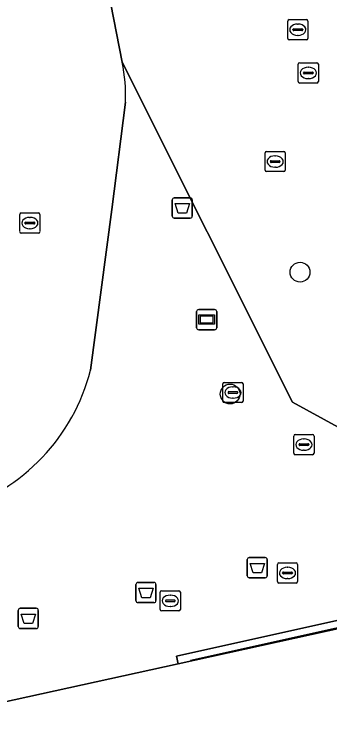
# Model space of a CAD drawing. Extents: x 160806 to 161707, y 383696 to 384148.
# Drawn here: x 161397.72 to 161413.32, y 383829.94 to 383865.37 of the extents above; entities that cross this region are included whole.
import ezdxf

# ---------------------------------------------------------------- set-up
doc = ezdxf.new("R2010")
doc.units = 0
for name, color, linetype in [('IMGEO_Afvalbak', 7, 'Continuous'), ('IMGEO_Boom', 7, 'Continuous'), ('IMGEO_Informatiebord', 7, 'Continuous'), ('IMGEO_Kolk', 7, 'Continuous'), ('IMGEO_Lijnafwatering', 7, 'Continuous'), ('IMGEO_OVBaan_gesloten', 7, 'Continuous'), ('IMGEO_Pand', 7, 'Continuous'), ('IMGEO_Rijbaan_lokaal_open', 7, 'Continuous'), ('IMGEO_Rioolput', 7, 'Continuous'), ('IMGEO_Voetgangersgebied_open', 7, 'Continuous')]:
    doc.layers.add(name, color=color, linetype=linetype)

msp = doc.modelspace()

# ---------------------------------------------------------------- linework, layer by layer
at = {"layer": 'IMGEO_Afvalbak'}
for p, q in [((161405.538, 383855.381), (161405.538, 383856.181)), ((161405.538, 383856.181), (161405.538, 383855.381)), ((161405.638, 383856.281), (161406.428, 383856.281)), ((161406.428, 383856.281), (161405.638, 383856.281)), ((161406.528, 383856.181), (161406.528, 383855.381)), ((161406.528, 383855.381), (161406.528, 383856.181)), ((161406.428, 383855.281), (161405.638, 383855.281)), ((161405.638, 383855.281), (161406.428, 383855.281)), ((161409.345, 383838.465), (161410.135, 383838.465)), ((161410.135, 383838.465), (161409.345, 383838.465)), ((161409.245, 383837.565), (161409.245, 383838.365)), ((161409.245, 383838.365), (161409.245, 383837.565)), ((161410.235, 383838.365), (161410.235, 383837.565)), ((161410.235, 383837.565), (161410.235, 383838.365)), ((161410.135, 383837.465), (161409.345, 383837.465)), ((161409.345, 383837.465), (161410.135, 383837.465)), ((161403.741, 383836.334), (161403.741, 383837.134)), ((161403.741, 383837.134), (161403.741, 383836.334)), ((161403.841, 383837.234), (161404.631, 383837.234)), ((161404.631, 383837.234), (161403.841, 383837.234)), ((161404.731, 383837.134), (161404.731, 383836.334)), ((161404.731, 383836.334), (161404.731, 383837.134)), ((161398.021, 383835.953), (161398.811, 383835.953)), ((161398.811, 383835.953), (161398.021, 383835.953)), ((161404.631, 383836.234), (161403.841, 383836.234)), ((161403.841, 383836.234), (161404.631, 383836.234)), ((161397.921, 383835.053), (161397.921, 383835.853)), ((161397.921, 383835.853), (161397.921, 383835.053)), ((161398.911, 383835.853), (161398.911, 383835.053)), ((161398.911, 383835.053), (161398.911, 383835.853)), ((161398.811, 383834.953), (161398.021, 383834.953)), ((161398.021, 383834.953), (161398.811, 383834.953))]:
    msp.add_line(p, q, dxfattribs=at)
for points in [[(161405.681, 383855.995), (161406.385, 383855.995), (161406.236, 383855.525), (161405.83, 383855.525), (161405.681, 383855.995)], [(161409.388, 383838.179), (161410.092, 383838.179), (161409.943, 383837.709), (161409.537, 383837.709), (161409.388, 383838.179)], [(161403.884, 383836.948), (161404.588, 383836.948), (161404.439, 383836.478), (161404.033, 383836.478), (161403.884, 383836.948)], [(161398.064, 383835.667), (161398.768, 383835.667), (161398.619, 383835.197), (161398.213, 383835.197), (161398.064, 383835.667)]]:
    msp.add_lwpolyline(points, dxfattribs=at)
for centre, start, end in [((161405.638, 383856.181), 90, 180), ((161405.638, 383856.181), 90, 180), ((161406.428, 383856.181), 0, 90), ((161406.428, 383856.181), 360, 90), ((161405.638, 383855.381), 180, 270), ((161405.638, 383855.381), 180, 270), ((161406.428, 383855.381), 270, 0), ((161406.428, 383855.381), 270, 0), ((161409.345, 383838.365), 90, 180), ((161409.345, 383838.365), 90, 180), ((161410.135, 383838.365), 0, 90), ((161410.135, 383838.365), 360, 90), ((161409.345, 383837.565), 180, 270), ((161409.345, 383837.565), 180, 270), ((161410.135, 383837.565), 270, 0), ((161410.135, 383837.565), 270, 0), ((161403.841, 383837.134), 90, 180), ((161403.841, 383837.134), 90, 180), ((161404.631, 383837.134), 0, 90), ((161404.631, 383837.134), 360, 90), ((161403.841, 383836.334), 180, 270), ((161403.841, 383836.334), 180, 270), ((161404.631, 383836.334), 270, 0), ((161404.631, 383836.334), 270, 0), ((161398.021, 383835.853), 90, 180), ((161398.021, 383835.853), 90, 180), ((161398.811, 383835.853), 0, 90), ((161398.811, 383835.853), 360, 90), ((161398.021, 383835.053), 180, 270), ((161398.021, 383835.053), 180, 270), ((161398.811, 383835.053), 270, 0), ((161398.811, 383835.053), 270, 0)]:
    msp.add_arc(centre, 0.1, start, end, dxfattribs=at)
at = {"layer": 'IMGEO_Boom'}
for centre in [(161411.856, 383852.601), (161408.399, 383846.567)]:
    msp.add_circle(centre, 0.489, dxfattribs=at)
at = {"layer": 'IMGEO_Informatiebord'}
for p, q in [((161406.744, 383849.851), (161406.744, 383850.651)), ((161406.744, 383850.651), (161406.744, 383849.851)), ((161406.844, 383850.751), (161407.634, 383850.751)), ((161407.634, 383850.751), (161406.844, 383850.751)), ((161407.734, 383850.651), (161407.734, 383849.851)), ((161407.734, 383849.851), (161407.734, 383850.651)), ((161407.634, 383849.751), (161406.844, 383849.751)), ((161406.844, 383849.751), (161407.634, 383849.751))]:
    msp.add_line(p, q, dxfattribs=at)
for points in [[(161406.845, 383850.483), (161407.633, 383850.483), (161407.633, 383850.019), (161406.845, 383850.019), (161406.845, 383850.483)], [(161406.91, 383850.418), (161406.91, 383850.084), (161407.568, 383850.084), (161407.568, 383850.418), (161406.91, 383850.418)]]:
    msp.add_lwpolyline(points, dxfattribs=at)
for centre, start, end in [((161406.844, 383850.651), 90, 180), ((161406.844, 383850.651), 90, 180), ((161407.634, 383850.651), 0, 90), ((161407.634, 383850.651), 360, 90), ((161406.844, 383849.851), 180, 270), ((161406.844, 383849.851), 180, 270), ((161407.634, 383849.851), 270, 0), ((161407.634, 383849.851), 270, 0)]:
    msp.add_arc(centre, 0.1, start, end, dxfattribs=at)
at = {"layer": 'IMGEO_Kolk'}
for p, q in [((161404.94, 383835.899), (161404.94, 383836.751)), ((161405.015, 383836.825), (161405.867, 383836.825)), ((161405.941, 383836.751), (161405.941, 383835.899)), ((161405.199, 383836.319), (161405.199, 383836.331)), ((161405.637, 383836.282), (161405.239, 383836.282)), ((161405.242, 383836.368), (161405.64, 383836.368)), ((161405.428, 383836.605), (161405.453, 383836.605)), ((161405.683, 383836.331), (161405.683, 383836.319)), ((161405.451, 383836.045), (161405.426, 383836.045)), ((161405.867, 383835.825), (161405.015, 383835.825))]:
    msp.add_line(p, q, dxfattribs=at)
for points in [[(161404.94, 383835.899), (161404.94, 383836.751)], [(161405.015, 383836.825), (161405.867, 383836.825)], [(161405.941, 383836.751), (161405.941, 383835.899)], [(161405.867, 383835.825), (161405.015, 383835.825)]]:
    msp.add_lwpolyline(points, dxfattribs=at)
for centre, radius, start, end in [((161405.017, 383836.749), 0.0765, 91.552, 178.448), ((161405.017, 383836.749), 0.0765, 91.552, 178.448), ((161405.865, 383836.749), 0.0765, 1.552, 88.448), ((161405.865, 383836.749), 0.0765, 1.552, 88.448), ((161405.239, 383836.328), 0.0403, 85.8775, 175.7526), ((161405.236, 383836.318), 0.0366, 178.938, 274.7102), ((161405.64, 383836.325), 0.043, 264.8664, 352.4533), ((161405.644, 383836.33), 0.0386, 1.7309, 96.639), ((161405.017, 383835.901), 0.0765, 181.552, 268.448), ((161405.017, 383835.901), 0.0765, 181.552, 268.448), ((161405.865, 383835.901), 0.0765, 271.552, 358.448), ((161405.865, 383835.901), 0.0765, 271.552, 358.448)]:
    msp.add_arc(centre, radius, start, end, dxfattribs=at)
for centre, major_axis, ratio, start_param, end_param in [((161405.427, 383836.325), (-0.387, 0.002), 0.722429, 4.712389, 7.853982), ((161405.452, 383836.325), (-0.39, 0.002), 0.717154, 1.570796, 4.712389)]:
    msp.add_ellipse(centre, major_axis=major_axis, ratio=ratio, start_param=start_param, end_param=end_param, dxfattribs=at)
at = {"layer": 'IMGEO_Lijnafwatering'}
msp.add_lwpolyline([(161406.432, 383833.386), (161419.351, 383836.25)], dxfattribs=at)
at = {"layer": 'IMGEO_OVBaan_gesloten'}
for points in [[(161403.061, 383863.005), (161400.689, 383875.179), (161396.546, 383892.763)], [(161401.486, 383847.747), (161402.543, 383855.697), (161403.228, 383861.014)]]:
    msp.add_lwpolyline(points, dxfattribs=at)
for centre, radius, start, end in [((161394.242, 383861.263), 8.989, 358.4141, 11.1751), ((161392.082, 383850.105), 9.695, 286.8908, 345.9254)]:
    msp.add_arc(centre, radius, start, end, dxfattribs=at)
at = {"layer": 'IMGEO_Pand'}
msp.add_lwpolyline([(161438.695, 383834.766), (161432.999, 383838.061), (161431.64, 383838.863), (161429.594, 383838.43), (161405.826, 383833.211), (161390.937, 383829.942)], dxfattribs=at)
at = {"layer": 'IMGEO_Rijbaan_lokaal_open'}
msp.add_lwpolyline([(161400.689, 383875.179), (161403.061, 383863.005), (161411.478, 383846.162), (161418.448, 383842.342), (161419.198, 383841.931), (161426.148, 383838.123), (161405.74, 383833.578), (161405.826, 383833.211), (161429.594, 383838.43), (161431.64, 383838.863), (161432.999, 383838.061), (161438.695, 383834.766)], dxfattribs=at)
at = {"layer": 'IMGEO_Rioolput'}
for p, q in [((161411.247, 383864.181), (161411.247, 383865.033)), ((161411.322, 383865.107), (161412.174, 383865.107)), ((161412.248, 383865.033), (161412.248, 383864.181)), ((161411.506, 383864.601), (161411.506, 383864.613)), ((161411.549, 383864.65), (161411.947, 383864.65)), ((161411.735, 383864.887), (161411.76, 383864.887)), ((161411.99, 383864.613), (161411.99, 383864.601)), ((161411.944, 383864.564), (161411.546, 383864.564)), ((161411.758, 383864.327), (161411.733, 383864.327)), ((161412.174, 383864.107), (161411.322, 383864.107)), ((161411.766, 383862.043), (161411.766, 383862.895)), ((161411.841, 383862.969), (161412.693, 383862.969)), ((161412.767, 383862.895), (161412.767, 383862.043)), ((161412.068, 383862.512), (161412.466, 383862.512)), ((161412.254, 383862.749), (161412.279, 383862.749)), ((161412.025, 383862.463), (161412.025, 383862.475)), ((161412.463, 383862.426), (161412.065, 383862.426)), ((161412.277, 383862.189), (161412.252, 383862.189)), ((161412.509, 383862.475), (161412.509, 383862.463)), ((161412.693, 383861.969), (161411.841, 383861.969)), ((161410.126, 383857.654), (161410.126, 383858.506)), ((161410.201, 383858.58), (161411.053, 383858.58)), ((161410.614, 383858.36), (161410.639, 383858.36)), ((161411.127, 383858.506), (161411.127, 383857.654)), ((161410.385, 383858.074), (161410.385, 383858.086)), ((161410.823, 383858.037), (161410.425, 383858.037)), ((161410.428, 383858.123), (161410.826, 383858.123)), ((161410.869, 383858.086), (161410.869, 383858.074)), ((161411.053, 383857.58), (161410.201, 383857.58)), ((161410.637, 383857.8), (161410.612, 383857.8)), ((161397.993, 383854.607), (161397.993, 383855.459)), ((161398.068, 383855.533), (161398.92, 383855.533)), ((161398.994, 383855.459), (161398.994, 383854.607)), ((161398.295, 383855.076), (161398.693, 383855.076)), ((161398.481, 383855.313), (161398.506, 383855.313)), ((161398.252, 383855.027), (161398.252, 383855.039)), ((161398.69, 383854.99), (161398.292, 383854.99)), ((161398.504, 383854.753), (161398.479, 383854.753)), ((161398.736, 383855.039), (161398.736, 383855.027)), ((161398.92, 383854.533), (161398.068, 383854.533)), ((161408.036, 383846.214), (161408.036, 383847.066)), ((161408.111, 383847.14), (161408.963, 383847.14)), ((161408.524, 383846.92), (161408.549, 383846.92)), ((161409.037, 383847.066), (161409.037, 383846.214)), ((161408.295, 383846.634), (161408.295, 383846.646)), ((161408.733, 383846.597), (161408.335, 383846.597)), ((161408.338, 383846.683), (161408.736, 383846.683)), ((161408.779, 383846.646), (161408.779, 383846.634)), ((161408.547, 383846.36), (161408.522, 383846.36)), ((161408.963, 383846.14), (161408.111, 383846.14)), ((161411.548, 383843.634), (161411.548, 383844.486)), ((161411.623, 383844.56), (161412.475, 383844.56)), ((161412.549, 383844.486), (161412.549, 383843.634)), ((161411.807, 383844.054), (161411.807, 383844.066)), ((161411.85, 383844.103), (161412.248, 383844.103)), ((161412.036, 383844.34), (161412.061, 383844.34)), ((161412.291, 383844.066), (161412.291, 383844.054)), ((161412.245, 383844.017), (161411.847, 383844.017)), ((161412.059, 383843.78), (161412.034, 383843.78)), ((161412.475, 383843.56), (161411.623, 383843.56)), ((161410.737, 383837.278), (161410.737, 383838.13)), ((161410.812, 383838.204), (161411.664, 383838.204)), ((161411.738, 383838.13), (161411.738, 383837.278)), ((161410.996, 383837.698), (161410.996, 383837.71)), ((161411.039, 383837.747), (161411.437, 383837.747)), ((161411.225, 383837.984), (161411.25, 383837.984)), ((161411.48, 383837.71), (161411.48, 383837.698)), ((161411.434, 383837.661), (161411.036, 383837.661)), ((161411.248, 383837.424), (161411.223, 383837.424)), ((161411.664, 383837.204), (161410.812, 383837.204))]:
    msp.add_line(p, q, dxfattribs=at)
for points in [[(161411.247, 383864.181), (161411.247, 383865.033)], [(161411.322, 383865.107), (161412.174, 383865.107)], [(161412.248, 383865.033), (161412.248, 383864.181)], [(161412.174, 383864.107), (161411.322, 383864.107)], [(161411.766, 383862.043), (161411.766, 383862.895)], [(161411.841, 383862.969), (161412.693, 383862.969)], [(161412.767, 383862.895), (161412.767, 383862.043)], [(161412.693, 383861.969), (161411.841, 383861.969)], [(161410.126, 383857.654), (161410.126, 383858.506)], [(161410.201, 383858.58), (161411.053, 383858.58)], [(161411.127, 383858.506), (161411.127, 383857.654)], [(161411.053, 383857.58), (161410.201, 383857.58)], [(161397.993, 383854.607), (161397.993, 383855.459)], [(161398.068, 383855.533), (161398.92, 383855.533)], [(161398.994, 383855.459), (161398.994, 383854.607)], [(161398.92, 383854.533), (161398.068, 383854.533)], [(161408.036, 383846.214), (161408.036, 383847.066)], [(161408.111, 383847.14), (161408.963, 383847.14)], [(161409.037, 383847.066), (161409.037, 383846.214)], [(161408.963, 383846.14), (161408.111, 383846.14)], [(161411.548, 383843.634), (161411.548, 383844.486)], [(161411.623, 383844.56), (161412.475, 383844.56)], [(161412.549, 383844.486), (161412.549, 383843.634)], [(161412.475, 383843.56), (161411.623, 383843.56)], [(161410.737, 383837.278), (161410.737, 383838.13)], [(161410.812, 383838.204), (161411.664, 383838.204)], [(161411.738, 383838.13), (161411.738, 383837.278)], [(161411.664, 383837.204), (161410.812, 383837.204)]]:
    msp.add_lwpolyline(points, dxfattribs=at)
for centre, radius, start, end in [((161411.324, 383865.031), 0.0765, 91.552, 178.448), ((161411.324, 383865.031), 0.0765, 91.552, 178.448), ((161412.172, 383865.031), 0.0765, 1.552, 88.448), ((161412.172, 383865.031), 0.0765, 1.552, 88.448), ((161411.546, 383864.61), 0.0403, 85.8775, 175.7526), ((161411.951, 383864.612), 0.0386, 1.7309, 96.639), ((161411.543, 383864.6), 0.0366, 178.938, 274.7102), ((161411.947, 383864.607), 0.043, 264.8664, 352.4533), ((161411.324, 383864.183), 0.0765, 181.552, 268.448), ((161411.324, 383864.183), 0.0765, 181.552, 268.448), ((161412.172, 383864.183), 0.0765, 271.552, 358.448), ((161412.172, 383864.183), 0.0765, 271.552, 358.448), ((161411.843, 383862.893), 0.0765, 91.552, 178.448), ((161411.843, 383862.893), 0.0765, 91.552, 178.448), ((161412.691, 383862.893), 0.0765, 1.552, 88.448), ((161412.691, 383862.893), 0.0765, 1.552, 88.448), ((161412.065, 383862.472), 0.0403, 85.8775, 175.7526), ((161412.47, 383862.474), 0.0386, 1.7309, 96.639), ((161412.062, 383862.462), 0.0366, 178.938, 274.7102), ((161412.466, 383862.469), 0.043, 264.8664, 352.4533), ((161411.843, 383862.045), 0.0765, 181.552, 268.448), ((161411.843, 383862.045), 0.0765, 181.552, 268.448), ((161412.691, 383862.045), 0.0765, 271.552, 358.448), ((161412.691, 383862.045), 0.0765, 271.552, 358.448), ((161410.203, 383858.504), 0.0765, 91.552, 178.448), ((161410.203, 383858.504), 0.0765, 91.552, 178.448), ((161411.051, 383858.504), 0.0765, 1.552, 88.448), ((161411.051, 383858.504), 0.0765, 1.552, 88.448), ((161410.425, 383858.083), 0.0403, 85.8775, 175.7526), ((161410.422, 383858.073), 0.0366, 178.938, 274.7102), ((161410.826, 383858.08), 0.043, 264.8664, 352.4533), ((161410.83, 383858.085), 0.0386, 1.7309, 96.639), ((161410.203, 383857.656), 0.0765, 181.552, 268.448), ((161410.203, 383857.656), 0.0765, 181.552, 268.448), ((161411.051, 383857.656), 0.0765, 271.552, 358.448), ((161411.051, 383857.656), 0.0765, 271.552, 358.448), ((161398.07, 383855.457), 0.0765, 91.552, 178.448), ((161398.07, 383855.457), 0.0765, 91.552, 178.448), ((161398.918, 383855.457), 0.0765, 1.552, 88.448), ((161398.918, 383855.457), 0.0765, 1.552, 88.448), ((161398.292, 383855.036), 0.0403, 85.8775, 175.7526), ((161398.697, 383855.038), 0.0386, 1.7309, 96.639), ((161398.289, 383855.026), 0.0366, 178.938, 274.7102), ((161398.693, 383855.033), 0.043, 264.8664, 352.4533), ((161398.07, 383854.609), 0.0765, 181.552, 268.448), ((161398.07, 383854.609), 0.0765, 181.552, 268.448), ((161398.918, 383854.609), 0.0765, 271.552, 358.448), ((161398.918, 383854.609), 0.0765, 271.552, 358.448), ((161408.113, 383847.064), 0.0765, 91.552, 178.448), ((161408.113, 383847.064), 0.0765, 91.552, 178.448), ((161408.961, 383847.064), 0.0765, 1.552, 88.448), ((161408.961, 383847.064), 0.0765, 1.552, 88.448), ((161408.335, 383846.643), 0.0403, 85.8775, 175.7526), ((161408.332, 383846.633), 0.0366, 178.938, 274.7102), ((161408.736, 383846.64), 0.043, 264.8664, 352.4533), ((161408.74, 383846.645), 0.0386, 1.7309, 96.639), ((161408.113, 383846.216), 0.0765, 181.552, 268.448), ((161408.113, 383846.216), 0.0765, 181.552, 268.448), ((161408.961, 383846.216), 0.0765, 271.552, 358.448), ((161408.961, 383846.216), 0.0765, 271.552, 358.448), ((161411.625, 383844.484), 0.0765, 91.552, 178.448), ((161411.625, 383844.484), 0.0765, 91.552, 178.448), ((161412.473, 383844.484), 0.0765, 1.552, 88.448), ((161412.473, 383844.484), 0.0765, 1.552, 88.448), ((161411.847, 383844.063), 0.0403, 85.8775, 175.7526), ((161412.252, 383844.065), 0.0386, 1.7309, 96.639), ((161411.844, 383844.053), 0.0366, 178.938, 274.7102), ((161412.248, 383844.06), 0.043, 264.8664, 352.4533), ((161411.625, 383843.636), 0.0765, 181.552, 268.448), ((161411.625, 383843.636), 0.0765, 181.552, 268.448), ((161412.473, 383843.636), 0.0765, 271.552, 358.448), ((161412.473, 383843.636), 0.0765, 271.552, 358.448), ((161410.814, 383838.128), 0.0765, 91.552, 178.448), ((161410.814, 383838.128), 0.0765, 91.552, 178.448), ((161411.662, 383838.128), 0.0765, 1.552, 88.448), ((161411.662, 383838.128), 0.0765, 1.552, 88.448), ((161411.036, 383837.707), 0.0403, 85.8775, 175.7526), ((161411.033, 383837.697), 0.0366, 178.938, 274.7102), ((161411.437, 383837.704), 0.043, 264.8664, 352.4533), ((161411.441, 383837.709), 0.0386, 1.7309, 96.639), ((161410.814, 383837.28), 0.0765, 181.552, 268.448), ((161410.814, 383837.28), 0.0765, 181.552, 268.448), ((161411.662, 383837.28), 0.0765, 271.552, 358.448), ((161411.662, 383837.28), 0.0765, 271.552, 358.448)]:
    msp.add_arc(centre, radius, start, end, dxfattribs=at)
for centre, major_axis, ratio, start_param, end_param in [((161411.734, 383864.607), (-0.387, 0.002), 0.722429, 4.712389, 7.853982), ((161411.759, 383864.607), (-0.39, 0.002), 0.717154, 1.570796, 4.712389), ((161412.253, 383862.469), (-0.387, 0.002), 0.722429, 4.712389, 7.853982), ((161412.278, 383862.469), (-0.39, 0.002), 0.717154, 1.570796, 4.712389), ((161410.613, 383858.08), (-0.387, 0.002), 0.722429, 4.712389, 7.853982), ((161410.638, 383858.08), (-0.39, 0.002), 0.717154, 1.570796, 4.712389), ((161398.48, 383855.033), (-0.387, 0.002), 0.722429, 4.712389, 7.853982), ((161398.505, 383855.033), (-0.39, 0.002), 0.717154, 1.570796, 4.712389), ((161408.523, 383846.64), (-0.387, 0.002), 0.722429, 4.712389, 7.853982), ((161408.548, 383846.64), (-0.39, 0.002), 0.717154, 1.570796, 4.712389), ((161412.035, 383844.06), (-0.387, 0.002), 0.722429, 4.712389, 7.853982), ((161412.06, 383844.06), (-0.39, 0.002), 0.717154, 1.570796, 4.712389), ((161411.224, 383837.704), (-0.387, 0.002), 0.722429, 4.712389, 7.853982), ((161411.249, 383837.704), (-0.39, 0.002), 0.717154, 1.570796, 4.712389)]:
    msp.add_ellipse(centre, major_axis=major_axis, ratio=ratio, start_param=start_param, end_param=end_param, dxfattribs=at)
at = {"layer": 'IMGEO_Voetgangersgebied_open'}
for points in [[(161390.704, 383830.974), (161390.863, 383830.269), (161390.937, 383829.942), (161405.826, 383833.211), (161405.74, 383833.578), (161426.148, 383838.123), (161419.198, 383841.931), (161418.448, 383842.342), (161411.478, 383846.162), (161403.061, 383863.005)], [(161403.228, 383861.014), (161402.543, 383855.697), (161401.486, 383847.747)]]:
    msp.add_lwpolyline(points, dxfattribs=at)
for centre, radius, start, end in [((161394.242, 383861.263), 8.989, 358.4141, 11.1751), ((161392.082, 383850.105), 9.695, 286.8908, 345.9254)]:
    msp.add_arc(centre, radius, start, end, dxfattribs=at)

doc.saveas('drawing.dxf')
